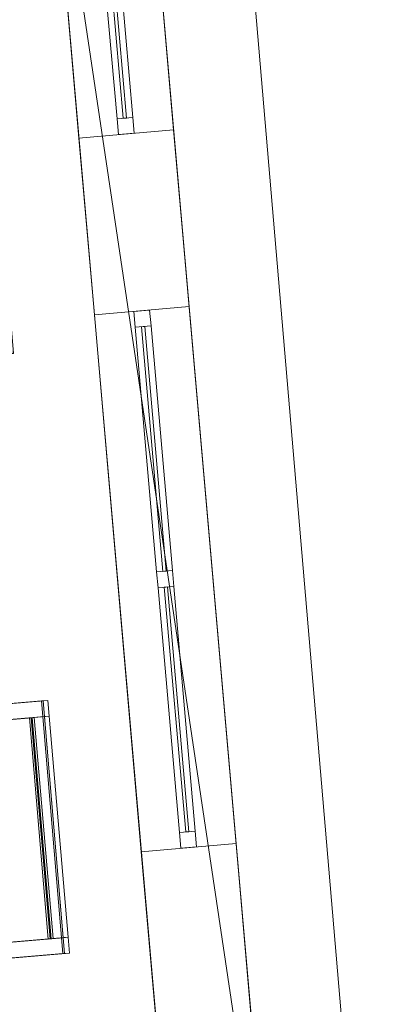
# Model space of a CAD drawing. Header units: millimetres. Extents: x -430348 to -225823, y -86243 to 5084.
# Tile 292 of 656: x -418053 to -416937, y -25603 to -22497. Entities that reach past the tile are written whole.
import ezdxf

# ---------------------------------------------------------------- set-up
doc = ezdxf.new("R2010")
doc.units = ezdxf.units.MM
for name, color, linetype, lineweight in [('A-GENM', 13, 'Continuous', 9), ('A-GLAZ-CURT', 52, 'Continuous', 9), ('A-GLAZ-CWMG', 51, 'Continuous', 9), ('A-ROOF', 132, 'Continuous', 9), ('A-WALL', 113, 'Continuous', 9)]:
    doc.layers.add(name, color=color, linetype=linetype, lineweight=lineweight)

# ---------------------------------------------------------------- blocks, each defined once
blk = doc.blocks.new('System Panel - Door-497952-_3D_ Copy 1')
at = {"layer": 'A-GLAZ-CURT'}
mesh = blk.add_polyface(dxfattribs=at)
corners = [(-387.5, 5), (-387.5, 5, 2000.6), (387.5, 5, 2000.6), (387.5, 5)]
mesh.append_faces([[corners[k] for k in face] for face in [(2, 3, 0, 1)]])
mesh = blk.add_polyface(dxfattribs=at)
corners = [(387.5, -5), (-387.5, -5), (-387.5, 5), (387.5, 5)]
mesh.append_faces([[corners[k] for k in face] for face in [(3, 0, 1, 2)]])
mesh = blk.add_polyface(dxfattribs=at)
corners = [(-387.5, -5, 2000.6), (387.5, -5, 2000.6), (387.5, 5, 2000.6), (-387.5, 5, 2000.6)]
mesh.append_faces([[corners[k] for k in face] for face in [(3, 0, 1, 2)]])
mesh = blk.add_polyface(dxfattribs=at)
corners = [(-387.5, -5), (-387.5, -5, 2000.6), (-387.5, 5, 2000.6), (-387.5, 5)]
mesh.append_faces([[corners[k] for k in face] for face in [(0, 1, 2, 3)]])
mesh = blk.add_polyface(dxfattribs=at)
corners = [(387.5, -5, 2000.6), (387.5, -5), (387.5, 5), (387.5, 5, 2000.6)]
mesh.append_faces([[corners[k] for k in face] for face in [(0, 1, 2, 3)]])
mesh = blk.add_polyface(dxfattribs=at)
corners = [(-387.5, -5), (387.5, -5), (387.5, -5, 2000.6), (-387.5, -5, 2000.6)]
mesh.append_faces([[corners[k] for k in face] for face in [(2, 3, 0, 1)]])
blk = doc.blocks.new('System Panel - Glazed-475176-_3D_ Copy 1')
at = {"layer": 'A-GLAZ-CURT', "transparency": 33554471}
mesh = blk.add_polyface(dxfattribs=at)
corners = [(-200, 5), (-200, 5, 800), (200, 5, 800), (200, 5)]
mesh.append_faces([[corners[k] for k in face] for face in [(2, 3, 0, 1)]])
mesh = blk.add_polyface(dxfattribs=at)
corners = [(200, -5), (-200, -5), (-200, 5), (200, 5)]
mesh.append_faces([[corners[k] for k in face] for face in [(3, 0, 1, 2)]])
mesh = blk.add_polyface(dxfattribs=at)
corners = [(-200, -5, 800), (200, -5, 800), (200, 5, 800), (-200, 5, 800)]
mesh.append_faces([[corners[k] for k in face] for face in [(3, 0, 1, 2)]])
mesh = blk.add_polyface(dxfattribs=at)
corners = [(-200, -5), (-200, -5, 800), (-200, 5, 800), (-200, 5)]
mesh.append_faces([[corners[k] for k in face] for face in [(0, 1, 2, 3)]])
mesh = blk.add_polyface(dxfattribs=at)
corners = [(200, -5, 800), (200, -5), (200, 5), (200, 5, 800)]
mesh.append_faces([[corners[k] for k in face] for face in [(0, 1, 2, 3)]])
mesh = blk.add_polyface(dxfattribs=at)
corners = [(-200, -5), (200, -5), (200, -5, 800), (-200, -5, 800)]
mesh.append_faces([[corners[k] for k in face] for face in [(3, 0, 1, 2)]])
blk = doc.blocks.new('Rectangular Mullion - 50mm x 50mm-281748-_3D_ Copy 1')
at = {"layer": 'A-GLAZ-CWMG'}
mesh = blk.add_polyface(dxfattribs=at)
corners = [(0, 25), (-50, 25), (-50, -25), (0, -25)]
mesh.append_faces([[corners[k] for k in face] for face in [(2, 3, 0, 1)]])
mesh = blk.add_polyface(dxfattribs=at)
corners = [(0, 25, -900), (0, -25, -900), (-50, -25, -900), (-50, 25, -900)]
mesh.append_faces([[corners[k] for k in face] for face in [(0, 1, 2, 3)]])
mesh = blk.add_polyface(dxfattribs=at)
corners = [(-50, 25), (0, 25), (0, 25, -900), (-50, 25, -900)]
mesh.append_faces([[corners[k] for k in face] for face in [(0, 1, 2, 3)]])
mesh = blk.add_polyface(dxfattribs=at)
corners = [(-50, -25), (-50, 25), (-50, 25, -900), (-50, -25, -900)]
mesh.append_faces([[corners[k] for k in face] for face in [(0, 1, 2, 3)]])
mesh = blk.add_polyface(dxfattribs=at)
corners = [(0, 25), (0, -25), (0, -25, -900), (0, 25, -900)]
mesh.append_faces([[corners[k] for k in face] for face in [(0, 1, 2, 3)]])
mesh = blk.add_polyface(dxfattribs=at)
corners = [(0, -25), (-50, -25), (-50, -25, -900), (0, -25, -900)]
mesh.append_faces([[corners[k] for k in face] for face in [(0, 1, 2, 3)]])
blk = doc.blocks.new('Rectangular Mullion - 50mm x 50mm-267480-_3D_ Copy 1')
at = {"layer": 'A-GLAZ-CWMG'}
mesh = blk.add_polyface(dxfattribs=at)
corners = [(0, 25), (-50, 25), (-50, -25), (0, -25)]
mesh.append_faces([[corners[k] for k in face] for face in [(2, 3, 0, 1)]])
mesh = blk.add_polyface(dxfattribs=at)
corners = [(0, 25, -400), (0, -25, -400), (-50, -25, -400), (-50, 25, -400)]
mesh.append_faces([[corners[k] for k in face] for face in [(0, 1, 2, 3)]])
mesh = blk.add_polyface(dxfattribs=at)
corners = [(-50, 25), (0, 25), (0, 25, -400), (-50, 25, -400)]
mesh.append_faces([[corners[k] for k in face] for face in [(3, 0, 1, 2)]])
mesh = blk.add_polyface(dxfattribs=at)
corners = [(-50, -25), (-50, 25), (-50, 25, -400), (-50, -25, -400)]
mesh.append_faces([[corners[k] for k in face] for face in [(3, 0, 1, 2)]])
mesh = blk.add_polyface(dxfattribs=at)
corners = [(0, 25), (0, -25), (0, -25, -400), (0, 25, -400)]
mesh.append_faces([[corners[k] for k in face] for face in [(3, 0, 1, 2)]])
mesh = blk.add_polyface(dxfattribs=at)
corners = [(0, -25), (-50, -25), (-50, -25, -400), (0, -25, -400)]
mesh.append_faces([[corners[k] for k in face] for face in [(3, 0, 1, 2)]])
blk = doc.blocks.new('Rectangular Mullion - 50mm x 50mm-267481-_3D_ Copy 1')
at = {"layer": 'A-GLAZ-CWMG'}
mesh = blk.add_polyface(dxfattribs=at)
corners = [(0, 25), (-50, 25), (-50, -25), (0, -25)]
mesh.append_faces([[corners[k] for k in face] for face in [(2, 3, 0, 1)]])
mesh = blk.add_polyface(dxfattribs=at)
corners = [(0, 25, -400), (0, -25, -400), (-50, -25, -400), (-50, 25, -400)]
mesh.append_faces([[corners[k] for k in face] for face in [(0, 1, 2, 3)]])
mesh = blk.add_polyface(dxfattribs=at)
corners = [(-50, 25), (0, 25), (0, 25, -400), (-50, 25, -400)]
mesh.append_faces([[corners[k] for k in face] for face in [(3, 0, 1, 2)]])
mesh = blk.add_polyface(dxfattribs=at)
corners = [(-50, -25), (-50, 25), (-50, 25, -400), (-50, -25, -400)]
mesh.append_faces([[corners[k] for k in face] for face in [(3, 0, 1, 2)]])
mesh = blk.add_polyface(dxfattribs=at)
corners = [(0, 25), (0, -25), (0, -25, -400), (0, 25, -400)]
mesh.append_faces([[corners[k] for k in face] for face in [(3, 0, 1, 2)]])
mesh = blk.add_polyface(dxfattribs=at)
corners = [(0, -25), (-50, -25), (-50, -25, -400), (0, -25, -400)]
mesh.append_faces([[corners[k] for k in face] for face in [(3, 0, 1, 2)]])
blk = doc.blocks.new('Rectangular Mullion - 50mm x 50mm-497953-_3D_ Copy 1')
at = {"layer": 'A-GLAZ-CWMG'}
mesh = blk.add_polyface(dxfattribs=at)
corners = [(0, 25), (-50, 25), (-50, -25), (0, -25)]
mesh.append_faces([[corners[k] for k in face] for face in [(2, 3, 0, 1)]])
mesh = blk.add_polyface(dxfattribs=at)
corners = [(0, 25, -2100.6), (0, -25, -2100.6), (-50, -25, -2100.6), (-50, 25, -2100.6)]
mesh.append_faces([[corners[k] for k in face] for face in [(0, 1, 2, 3)]])
mesh = blk.add_polyface(dxfattribs=at)
corners = [(-50, 25), (0, 25), (0, 25, -2100.6), (-50, 25, -2100.6)]
mesh.append_faces([[corners[k] for k in face] for face in [(0, 1, 2, 3)]])
mesh = blk.add_polyface(dxfattribs=at)
corners = [(-50, -25), (-50, 25), (-50, 25, -2100.6), (-50, -25, -2100.6)]
mesh.append_faces([[corners[k] for k in face] for face in [(0, 1, 2, 3)]])
mesh = blk.add_polyface(dxfattribs=at)
corners = [(0, 25), (0, -25), (0, -25, -2100.6), (0, 25, -2100.6)]
mesh.append_faces([[corners[k] for k in face] for face in [(0, 1, 2, 3)]])
mesh = blk.add_polyface(dxfattribs=at)
corners = [(0, -25), (-50, -25), (-50, -25, -2100.6), (0, -25, -2100.6)]
mesh.append_faces([[corners[k] for k in face] for face in [(0, 1, 2, 3)]])
blk = doc.blocks.new('Rectangular Mullion - 50mm x 50mm-497871-_3D_ Copy 1')
at = {"layer": 'A-GLAZ-CWMG'}
mesh = blk.add_polyface(dxfattribs=at)
corners = [(0, 25), (-50, 25), (-50, -25), (0, -25)]
mesh.append_faces([[corners[k] for k in face] for face in [(2, 3, 0, 1)]])
mesh = blk.add_polyface(dxfattribs=at)
corners = [(0, 25, -775), (0, -25, -775), (-50, -25, -775), (-50, 25, -775)]
mesh.append_faces([[corners[k] for k in face] for face in [(0, 1, 2, 3)]])
mesh = blk.add_polyface(dxfattribs=at)
corners = [(-50, 25), (0, 25), (0, 25, -775), (-50, 25, -775)]
mesh.append_faces([[corners[k] for k in face] for face in [(0, 1, 2, 3)]])
mesh = blk.add_polyface(dxfattribs=at)
corners = [(-50, -25), (-50, 25), (-50, 25, -775), (-50, -25, -775)]
mesh.append_faces([[corners[k] for k in face] for face in [(0, 1, 2, 3)]])
mesh = blk.add_polyface(dxfattribs=at)
corners = [(0, 25), (0, -25), (0, -25, -775), (0, 25, -775)]
mesh.append_faces([[corners[k] for k in face] for face in [(0, 1, 2, 3)]])
mesh = blk.add_polyface(dxfattribs=at)
corners = [(0, -25), (-50, -25), (-50, -25, -775), (0, -25, -775)]
mesh.append_faces([[corners[k] for k in face] for face in [(0, 1, 2, 3)]])
blk = doc.blocks.new('Rectangular Mullion - 50mm x 50mm-497954-_3D_ Copy 1')
at = {"layer": 'A-GLAZ-CWMG'}
mesh = blk.add_polyface(dxfattribs=at)
corners = [(0, 25), (-50, 25), (-50, -25), (0, -25)]
mesh.append_faces([[corners[k] for k in face] for face in [(2, 3, 0, 1)]])
mesh = blk.add_polyface(dxfattribs=at)
corners = [(0, 25, -2100.6), (0, -25, -2100.6), (-50, -25, -2100.6), (-50, 25, -2100.6)]
mesh.append_faces([[corners[k] for k in face] for face in [(0, 1, 2, 3)]])
mesh = blk.add_polyface(dxfattribs=at)
corners = [(-50, 25), (0, 25), (0, 25, -2100.6), (-50, 25, -2100.6)]
mesh.append_faces([[corners[k] for k in face] for face in [(0, 1, 2, 3)]])
mesh = blk.add_polyface(dxfattribs=at)
corners = [(-50, -25), (-50, 25), (-50, 25, -2100.6), (-50, -25, -2100.6)]
mesh.append_faces([[corners[k] for k in face] for face in [(0, 1, 2, 3)]])
mesh = blk.add_polyface(dxfattribs=at)
corners = [(0, 25), (0, -25), (0, -25, -2100.6), (0, 25, -2100.6)]
mesh.append_faces([[corners[k] for k in face] for face in [(0, 1, 2, 3)]])
mesh = blk.add_polyface(dxfattribs=at)
corners = [(0, -25), (-50, -25), (-50, -25, -2100.6), (0, -25, -2100.6)]
mesh.append_faces([[corners[k] for k in face] for face in [(0, 1, 2, 3)]])
blk = doc.blocks.new('Rectangular Mullion - 50mm x 50mm-430145-_3D_ Copy 1')
at = {"layer": 'A-GLAZ-CWMG'}
mesh = blk.add_polyface(dxfattribs=at)
corners = [(0, 25), (-50, 25), (-50, -25), (0, -25)]
mesh.append_faces([[corners[k] for k in face] for face in [(2, 3, 0, 1)]])
mesh = blk.add_polyface(dxfattribs=at)
corners = [(0, 25, -775), (0, -25, -775), (-50, -25, -775), (-50, 25, -775)]
mesh.append_faces([[corners[k] for k in face] for face in [(0, 1, 2, 3)]])
mesh = blk.add_polyface(dxfattribs=at)
corners = [(-50, 25), (0, 25), (0, 25, -775), (-50, 25, -775)]
mesh.append_faces([[corners[k] for k in face] for face in [(0, 1, 2, 3)]])
mesh = blk.add_polyface(dxfattribs=at)
corners = [(-50, -25), (-50, 25), (-50, 25, -775), (-50, -25, -775)]
mesh.append_faces([[corners[k] for k in face] for face in [(0, 1, 2, 3)]])
mesh = blk.add_polyface(dxfattribs=at)
corners = [(0, 25), (0, -25), (0, -25, -775), (0, 25, -775)]
mesh.append_faces([[corners[k] for k in face] for face in [(0, 1, 2, 3)]])
mesh = blk.add_polyface(dxfattribs=at)
corners = [(0, -25), (-50, -25), (-50, -25, -775), (0, -25, -775)]
mesh.append_faces([[corners[k] for k in face] for face in [(0, 1, 2, 3)]])
blk = doc.blocks.new('Rectangular Mullion - 50mm x 50mm-497951-_3D_ Copy 1')
at = {"layer": 'A-GLAZ-CWMG'}
mesh = blk.add_polyface(dxfattribs=at)
corners = [(25, 25), (-25, 25), (-25, -25), (25, -25)]
mesh.append_faces([[corners[k] for k in face] for face in [(2, 3, 0, 1)]])
mesh = blk.add_polyface(dxfattribs=at)
corners = [(25, 25, -2100.6), (25, -25, -2100.6), (-25, -25, -2100.6), (-25, 25, -2100.6)]
mesh.append_faces([[corners[k] for k in face] for face in [(0, 1, 2, 3)]])
mesh = blk.add_polyface(dxfattribs=at)
corners = [(-25, 25), (25, 25), (25, 25, -2100.6), (-25, 25, -2100.6)]
mesh.append_faces([[corners[k] for k in face] for face in [(0, 1, 2, 3)]])
mesh = blk.add_polyface(dxfattribs=at)
corners = [(-25, -25), (-25, 25), (-25, 25, -2100.6), (-25, -25, -2100.6)]
mesh.append_faces([[corners[k] for k in face] for face in [(0, 1, 2, 3)]])
mesh = blk.add_polyface(dxfattribs=at)
corners = [(25, 25), (25, -25), (25, -25, -2100.6), (25, 25, -2100.6)]
mesh.append_faces([[corners[k] for k in face] for face in [(0, 1, 2, 3)]])
mesh = blk.add_polyface(dxfattribs=at)
corners = [(25, -25), (-25, -25), (-25, -25, -2100.6), (25, -25, -2100.6)]
mesh.append_faces([[corners[k] for k in face] for face in [(0, 1, 2, 3)]])
blk = doc.blocks.new('Generic Models 17 - Generic Models 2-500050-_3D_ Copy 1')
at = {"layer": 'A-GENM'}
mesh = blk.add_polyface(dxfattribs=at)
corners = [(-419656.8, -22881.6, 61754.2), (-418140.6, -22752.2, 61259.8), (-418145.7, -22752.7, 61244.1), (-419661.9, -22882.1, 61738.5)]
mesh.append_faces([[corners[k] for k in face] for face in [(0, 1, 2, 3)]])
mesh = blk.add_polyface(dxfattribs=at)
corners = [(-419500.8, -24775.2, 61738.7), (-417984.7, -24645.8, 61244.3), (-417916.6, -25442.9, 61244.3), (-419432.8, -25572.3, 61738.7), (-419661.9, -22882.1, 61738.5), (-418145.7, -22752.7, 61244.1), (-418077.7, -23549.8, 61244.1), (-419593.9, -23679.2, 61738.5)]
mesh.append_faces([[corners[k] for k in face] for face in [(1, 2, 3, 0), (5, 6, 7, 4)]])
mesh = blk.add_polyface(dxfattribs=at)
corners = [(-419495.8, -24774.8, 61754.4), (-419427.7, -25571.9, 61754.4), (-417911.5, -25442.5, 61260), (-417979.6, -24645.4, 61260), (-419656.8, -22881.6, 61754.2), (-419588.8, -23678.7, 61754.2), (-418072.6, -23549.3, 61259.8), (-418140.6, -22752.2, 61259.8)]
mesh.append_faces([[corners[k] for k in face] for face in [(3, 0, 1, 2), (7, 4, 5, 6)]])
mesh = blk.add_polyface(dxfattribs=at)
corners = [(-418140.6, -22752.2, 61259.8), (-418072.6, -23549.3, 61259.8), (-418077.7, -23549.8, 61244.1), (-418145.7, -22752.7, 61244.1)]
mesh.append_faces([[corners[k] for k in face] for face in [(0, 1, 2, 3)]])
mesh = blk.add_polyface(dxfattribs=at)
corners = [(-419588.8, -23678.7, 61754.2), (-419656.8, -22881.6, 61754.2), (-419661.9, -22882.1, 61738.5), (-419593.9, -23679.2, 61738.5)]
mesh.append_faces([[corners[k] for k in face] for face in [(0, 1, 2, 3)]])
mesh = blk.add_polyface(dxfattribs=at)
corners = [(-418072.6, -23549.3, 61259.8), (-419588.8, -23678.7, 61754.2), (-419593.9, -23679.2, 61738.5), (-418077.7, -23549.8, 61244.1)]
mesh.append_faces([[corners[k] for k in face] for face in [(3, 0, 1, 2)]])
mesh = blk.add_polyface(dxfattribs=at)
corners = [(-419495.8, -24774.8, 61754.4), (-417979.6, -24645.4, 61260), (-417984.7, -24645.8, 61244.3), (-419500.8, -24775.2, 61738.7)]
mesh.append_faces([[corners[k] for k in face] for face in [(0, 1, 2, 3)]])
mesh = blk.add_polyface(dxfattribs=at)
corners = [(-417979.6, -24645.4, 61260), (-417911.5, -25442.5, 61260), (-417916.6, -25442.9, 61244.3), (-417984.7, -24645.8, 61244.3)]
mesh.append_faces([[corners[k] for k in face] for face in [(3, 0, 1, 2)]])
mesh = blk.add_polyface(dxfattribs=at)
corners = [(-419427.7, -25571.9, 61754.4), (-419495.8, -24774.8, 61754.4), (-419500.8, -24775.2, 61738.7), (-419432.8, -25572.3, 61738.7)]
mesh.append_faces([[corners[k] for k in face] for face in [(0, 1, 2, 3)]])
mesh = blk.add_polyface(dxfattribs=at)
corners = [(-417911.5, -25442.5, 61260), (-419427.7, -25571.9, 61754.4), (-419432.8, -25572.3, 61738.7), (-417916.6, -25442.9, 61244.3)]
mesh.append_faces([[corners[k] for k in face] for face in [(3, 0, 1, 2)]])
blk = doc.blocks.new('System Panel - Glazed-498033-_3D_ Copy 1')
at = {"layer": 'A-GLAZ-CURT', "transparency": 33554471}
mesh = blk.add_polyface(dxfattribs=at)
corners = [(600, 5, 0.6), (600, 5, 1500.6), (1300, 5, 1500.6), (1300, 5, 0.6), (-1300, 5), (-1300, 5, 1500), (-600, 5, 1500), (-600, 5)]
mesh.append_faces([[corners[k] for k in face] for face in [(2, 3, 0, 1), (5, 6, 7, 4)]])
mesh = blk.add_polyface(dxfattribs=at)
corners = [(-600, -5), (-1300, -5), (-1300, 5), (-600, 5)]
mesh.append_faces([[corners[k] for k in face] for face in [(3, 0, 1, 2)]])
mesh = blk.add_polyface(dxfattribs=at)
corners = [(-1300, -5, 1500), (-600, -5, 1500), (-600, 5, 1500), (-1300, 5, 1500)]
mesh.append_faces([[corners[k] for k in face] for face in [(3, 0, 1, 2)]])
mesh = blk.add_polyface(dxfattribs=at)
corners = [(-1300, -5), (-1300, -5, 1500), (-1300, 5, 1500), (-1300, 5)]
mesh.append_faces([[corners[k] for k in face] for face in [(0, 1, 2, 3)]])
mesh = blk.add_polyface(dxfattribs=at)
corners = [(-600, -5, 1500), (-600, -5), (-600, 5), (-600, 5, 1500)]
mesh.append_faces([[corners[k] for k in face] for face in [(3, 0, 1, 2)]])
mesh = blk.add_polyface(dxfattribs=at)
corners = [(1300, -5, 0.6), (600, -5, 0.6), (600, 5, 0.6), (1300, 5, 0.6)]
mesh.append_faces([[corners[k] for k in face] for face in [(3, 0, 1, 2)]])
mesh = blk.add_polyface(dxfattribs=at)
corners = [(600, -5, 1500.6), (1300, -5, 1500.6), (1300, 5, 1500.6), (600, 5, 1500.6)]
mesh.append_faces([[corners[k] for k in face] for face in [(3, 0, 1, 2)]])
mesh = blk.add_polyface(dxfattribs=at)
corners = [(600, -5, 0.6), (600, -5, 1500.6), (600, 5, 1500.6), (600, 5, 0.6)]
mesh.append_faces([[corners[k] for k in face] for face in [(0, 1, 2, 3)]])
mesh = blk.add_polyface(dxfattribs=at)
corners = [(1300, -5, 1500.6), (1300, -5, 0.6), (1300, 5, 0.6), (1300, 5, 1500.6)]
mesh.append_faces([[corners[k] for k in face] for face in [(0, 1, 2, 3)]])
mesh = blk.add_polyface(dxfattribs=at)
corners = [(600, -5, 0.6), (1300, -5, 0.6), (1300, -5, 1500.6), (600, -5, 1500.6), (-1300, -5), (-600, -5), (-600, -5, 1500), (-1300, -5, 1500)]
mesh.append_faces([[corners[k] for k in face] for face in [(2, 3, 0, 1), (6, 7, 4, 5)]])
blk = doc.blocks.new('Rectangular Mullion - 50mm x 50mm-498030-_3D_ Copy 1')
at = {"layer": 'A-GLAZ-CWMG'}
mesh = blk.add_polyface(dxfattribs=at)
corners = [(0, 25), (-50, 25), (-50, -25), (0, -25)]
mesh.append_faces([[corners[k] for k in face] for face in [(2, 3, 0, 1)]])
mesh = blk.add_polyface(dxfattribs=at)
corners = [(0, 25, -1600), (0, -25, -1600), (-50, -25, -1600), (-50, 25, -1600)]
mesh.append_faces([[corners[k] for k in face] for face in [(0, 1, 2, 3)]])
mesh = blk.add_polyface(dxfattribs=at)
corners = [(-50, 25), (0, 25), (0, 25, -1600), (-50, 25, -1600)]
mesh.append_faces([[corners[k] for k in face] for face in [(3, 0, 1, 2)]])
mesh = blk.add_polyface(dxfattribs=at)
corners = [(-50, -25), (-50, 25), (-50, 25, -1600), (-50, -25, -1600)]
mesh.append_faces([[corners[k] for k in face] for face in [(0, 1, 2, 3)]])
mesh = blk.add_polyface(dxfattribs=at)
corners = [(0, 25), (0, -25), (0, -25, -1600), (0, 25, -1600)]
mesh.append_faces([[corners[k] for k in face] for face in [(0, 1, 2, 3)]])
mesh = blk.add_polyface(dxfattribs=at)
corners = [(0, -25), (-50, -25), (-50, -25, -1600), (0, -25, -1600)]
mesh.append_faces([[corners[k] for k in face] for face in [(3, 0, 1, 2)]])
blk = doc.blocks.new('Rectangular Mullion - 50mm x 50mm-498031-_3D_ Copy 1')
at = {"layer": 'A-GLAZ-CWMG'}
mesh = blk.add_polyface(dxfattribs=at)
corners = [(0, 25), (-50, 25), (-50, -25), (0, -25)]
mesh.append_faces([[corners[k] for k in face] for face in [(2, 3, 0, 1)]])
mesh = blk.add_polyface(dxfattribs=at)
corners = [(0, 25, -700), (0, -25, -700), (-50, -25, -700), (-50, 25, -700)]
mesh.append_faces([[corners[k] for k in face] for face in [(0, 1, 2, 3)]])
mesh = blk.add_polyface(dxfattribs=at)
corners = [(-50, 25), (0, 25), (0, 25, -700), (-50, 25, -700)]
mesh.append_faces([[corners[k] for k in face] for face in [(0, 1, 2, 3)]])
mesh = blk.add_polyface(dxfattribs=at)
corners = [(-50, -25), (-50, 25), (-50, 25, -700), (-50, -25, -700)]
mesh.append_faces([[corners[k] for k in face] for face in [(0, 1, 2, 3)]])
mesh = blk.add_polyface(dxfattribs=at)
corners = [(0, 25), (0, -25), (0, -25, -700), (0, 25, -700)]
mesh.append_faces([[corners[k] for k in face] for face in [(0, 1, 2, 3)]])
mesh = blk.add_polyface(dxfattribs=at)
corners = [(0, -25), (-50, -25), (-50, -25, -700), (0, -25, -700)]
mesh.append_faces([[corners[k] for k in face] for face in [(0, 1, 2, 3)]])
blk = doc.blocks.new('Rectangular Mullion - 50mm x 50mm-498032-_3D_ Copy 1')
at = {"layer": 'A-GLAZ-CWMG'}
mesh = blk.add_polyface(dxfattribs=at)
corners = [(0, 25), (-50, 25), (-50, -25), (0, -25)]
mesh.append_faces([[corners[k] for k in face] for face in [(2, 3, 0, 1)]])
mesh = blk.add_polyface(dxfattribs=at)
corners = [(0, 25, -1600), (0, -25, -1600), (-50, -25, -1600), (-50, 25, -1600)]
mesh.append_faces([[corners[k] for k in face] for face in [(0, 1, 2, 3)]])
mesh = blk.add_polyface(dxfattribs=at)
corners = [(-50, 25), (0, 25), (0, 25, -1600), (-50, 25, -1600)]
mesh.append_faces([[corners[k] for k in face] for face in [(0, 1, 2, 3)]])
mesh = blk.add_polyface(dxfattribs=at)
corners = [(-50, -25), (-50, 25), (-50, 25, -1600), (-50, -25, -1600)]
mesh.append_faces([[corners[k] for k in face] for face in [(0, 1, 2, 3)]])
mesh = blk.add_polyface(dxfattribs=at)
corners = [(0, 25), (0, -25), (0, -25, -1600), (0, 25, -1600)]
mesh.append_faces([[corners[k] for k in face] for face in [(0, 1, 2, 3)]])
mesh = blk.add_polyface(dxfattribs=at)
corners = [(0, -25), (-50, -25), (-50, -25, -1600), (0, -25, -1600)]
mesh.append_faces([[corners[k] for k in face] for face in [(0, 1, 2, 3)]])

msp = doc.modelspace()

# ---------------------------------------------------------------- block references
at = {"layer": 'A-GENM'}
msp.add_blockref('Generic Models 17 - Generic Models 2-500050-_3D_ Copy 1', (0, 0), dxfattribs=at)
at = {"layer": 'A-GLAZ-CURT', "transparency": 33554471, "rotation": 95.00000000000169}
msp.add_blockref('System Panel - Glazed-475176-_3D_ Copy 1', (-417738.6, -22608, 59948), dxfattribs=at)
at = {"layer": 'A-GLAZ-CURT', "transparency": 33554471, "extrusion": (-0.94761, -0.080891, 0.309017)}
msp.add_blockref('System Panel - Glazed-498033-_3D_ Copy 1', (-11544.6, -71055.8, 417055.1), dxfattribs=at)
at = {"layer": 'A-GLAZ-CURT', "rotation": 95.00000000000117}
for p in [(-417629.9, -23850.7, 58764.5), (-417558, -24672.6, 58764.5)]:
    msp.add_blockref('System Panel - Door-497952-_3D_ Copy 1', p, dxfattribs=at)
at = {"layer": 'A-GLAZ-CWMG', "extrusion": (-0.087156, 0.996195, 0), "rotation": 90}
for name, p in [('Rectangular Mullion - 50mm x 50mm-267480-_3D_ Copy 1', (418119.4, 60798, 14086.4)), ('Rectangular Mullion - 50mm x 50mm-497871-_3D_ Copy 1', (418119.4, 60815.1, 13026.4)), ('Rectangular Mullion - 50mm x 50mm-497871-_3D_ Copy 1', (418119.4, 60815.1, 12201.4))]:
    msp.add_blockref(name, p, dxfattribs=at)
at = {"layer": 'A-GLAZ-CWMG', "extrusion": (0.087156, -0.996195, 0), "rotation": 270}
for name, p in [('Rectangular Mullion - 50mm x 50mm-267481-_3D_ Copy 1', (-418119.4, 59898, -13686.4)), ('Rectangular Mullion - 50mm x 50mm-430145-_3D_ Copy 1', (-418119.4, 58714.5, -12251.4)), ('Rectangular Mullion - 50mm x 50mm-430145-_3D_ Copy 1', (-418119.4, 58714.5, -11426.4))]:
    msp.add_blockref(name, p, dxfattribs=at)
at = {"layer": 'A-GLAZ-CWMG'}
for name, p, rotation in [('Rectangular Mullion - 50mm x 50mm-281748-_3D_ Copy 1', (-417716.8, -22857, 60798), 275.0000000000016), ('Rectangular Mullion - 50mm x 50mm-497953-_3D_ Copy 1', (-417519.8, -25108.4, 60815.1), 275.0000000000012)]:
    msp.add_blockref(name, p, dxfattribs=dict(at, rotation=rotation))
at = {"layer": 'A-GLAZ-CWMG', "extrusion": (0, 0, -1), "rotation": 84.99999999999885}
for name, p in [('Rectangular Mullion - 50mm x 50mm-497954-_3D_ Copy 1', (417668, -23414.9, -58714.5)), ('Rectangular Mullion - 50mm x 50mm-497951-_3D_ Copy 1', (417593.9, -24261.7, -58714.5))]:
    msp.add_blockref(name, p, dxfattribs=at)
at = {"layer": 'A-GLAZ-CWMG', "extrusion": (0.94761, 0.080891, -0.309017)}
msp.add_blockref('Rectangular Mullion - 50mm x 50mm-498032-_3D_ Copy 1', (10994.6, -71055.8, -417005.7), dxfattribs=at)
at = {"layer": 'A-GLAZ-CWMG', "extrusion": (0.085054, -0.996376, 0), "rotation": 341.9999999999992}
msp.add_blockref('Rectangular Mullion - 50mm x 50mm-498031-_3D_ Copy 1', (-418553.4, 61283.7, -10244.6), dxfattribs=at)
at = {"layer": 'A-GLAZ-CWMG', "extrusion": (-0.94761, -0.080891, 0.309017)}
msp.add_blockref('Rectangular Mullion - 50mm x 50mm-498030-_3D_ Copy 1', (-10194.6, -71055.8, 418605.7), dxfattribs=at)

# ---------------------------------------------------------------- meshes
at = {"layer": 'A-ROOF'}
mesh = msp.add_polyface(dxfattribs=at)
corners = [(-419952.9, -27074.8, 61843.5), (-420436, -21553.5, 61847.3), (-417406.8, -21314.6, 60860), (-416937.1, -26817.3, 60860)]
mesh.append_faces([[corners[k] for k in face] for face in [(2, 3, 0, 1)]])
mesh = msp.add_polyface(dxfattribs=at)
corners = [(-420436, -21553.5, 61952.4), (-419952.9, -27074.8, 61948.6), (-416937.1, -26817.3, 60965.1), (-417406.8, -21314.6, 60965.1)]
mesh.append_faces([[corners[k] for k in face] for face in [(1, 2, 3, 0)]])
mesh = msp.add_polyface(dxfattribs=at)
corners = [(-417406.8, -21314.6, 60860), (-417406.8, -21314.6, 60965.1), (-416937.1, -26817.3, 60965.1), (-416937.1, -26817.3, 60860)]
mesh.append_faces([[corners[k] for k in face] for face in [(1, 2, 3, 0)]])
at = {"layer": 'A-WALL'}
mesh = msp.add_polyface(dxfattribs=at)
corners = [(-417699.2, -21337.6, 56190.2), (-417244, -26539.8, 56190.2), (-417542.9, -26566, 56190.2), (-417972.1, -21660.1, 56190.2), (-417998.3, -21361.2, 56190.2)]
mesh.append_faces([[corners[k] for k in face] for face in [(3, 0, 1, 2)]], dxfattribs={"vtx0": -1})
mesh.append_faces([[corners[k] for k in face] for face in [(3, 4, 0)]], dxfattribs={"vtx2": -1})
mesh = msp.add_polyface(dxfattribs=at)
corners = [(-417244, -26539.8, 60951.7), (-417699.2, -21337.6, 60955.3), (-417998.3, -21361.2, 61052.8), (-417972.1, -21660.1, 61052.6), (-417542.9, -26566, 61049.2)]
mesh.append_faces([[corners[k] for k in face] for face in [(4, 0, 3)]], dxfattribs={"vtx1": -1})
mesh.append_faces([[corners[k] for k in face] for face in [(1, 2, 3, 0)]], dxfattribs={"vtx2": -1})
mesh = msp.add_polyface(dxfattribs=at)
corners = [(-417244, -26539.8, 56190.2), (-417699.2, -21337.6, 56190.2), (-417699.2, -21337.6, 60955.3), (-417244, -26539.8, 60951.7), (-417370.4, -25095.3, 58714.5), (-417370.4, -25095.3, 60815.1), (-417518.6, -23401.8, 60815.1), (-417518.6, -23401.8, 58714.5), (-417279.8, -26131.4, 59898), (-417279.8, -26131.4, 60798), (-417323.3, -25633.3, 60798), (-417323.3, -25633.3, 59898), (-417567.4, -22843.9, 59898), (-417567.4, -22843.9, 60798), (-417611, -22345.8, 60798), (-417611, -22345.8, 59898)]
mesh.append_faces([[corners[k] for k in face] for face in [(12, 7, 15)]], dxfattribs={"vtx0": -1, "vtx1": -1})
mesh.append_faces([[corners[k] for k in face] for face in [(8, 0, 4, 11)]], dxfattribs={"vtx0": -1, "vtx1": -1, "vtx2": -1})
mesh.append_faces([[corners[k] for k in face] for face in [(2, 6, 13, 14)]], dxfattribs={"vtx0": -1, "vtx1": -1, "vtx3": -1})
mesh.append_faces([[corners[k] for k in face] for face in [(11, 4, 5, 10), (3, 5, 6, 2), (2, 14, 15)]], dxfattribs={"vtx0": -1, "vtx2": -1})
mesh.append_faces([[corners[k] for k in face] for face in [(3, 9, 10, 5)]], dxfattribs={"vtx0": -1, "vtx2": -1, "vtx3": -1})
mesh.append_faces([[corners[k] for k in face] for face in [(1, 2, 15, 7)]], dxfattribs={"vtx1": -1, "vtx2": -1, "vtx3": -1})
mesh.append_faces([[corners[k] for k in face] for face in [(3, 0, 8, 9), (7, 4, 0, 1), (6, 7, 12, 13)]], dxfattribs={"vtx1": -1, "vtx3": -1})
mesh = msp.add_polyface(dxfattribs=at)
corners = [(-417998.3, -21361.2, 56190.2), (-417972.1, -21660.1, 56190.2), (-417542.9, -26566, 56190.2), (-417542.9, -26566, 61049.2), (-417972.1, -21660.1, 61052.6), (-417998.3, -21361.2, 61052.8), (-417669.3, -25121.5, 60815.1), (-417669.3, -25121.5, 58714.5), (-417817.4, -23428, 58714.5), (-417817.4, -23428, 60815.1), (-417578.6, -26157.5, 60798), (-417578.6, -26157.5, 59898), (-417622.2, -25659.4, 59898), (-417622.2, -25659.4, 60798), (-417866.2, -22870.1, 60798), (-417866.2, -22870.1, 59898), (-417909.8, -22372, 59898), (-417909.8, -22372, 60798)]
mesh.append_faces([[corners[k] for k in face] for face in [(14, 9, 4, 17)]], dxfattribs={"vtx0": -1, "vtx1": -1, "vtx2": -1})
mesh.append_faces([[corners[k] for k in face] for face in [(7, 2, 11, 12), (3, 6, 13, 10)]], dxfattribs={"vtx0": -1, "vtx1": -1, "vtx3": -1})
mesh.append_faces([[corners[k] for k in face] for face in [(15, 8, 9, 14), (2, 7, 8, 1), (3, 10, 11, 2)]], dxfattribs={"vtx0": -1, "vtx2": -1})
mesh.append_faces([[corners[k] for k in face] for face in [(8, 15, 16, 1)]], dxfattribs={"vtx0": -1, "vtx2": -1, "vtx3": -1})
mesh.append_faces([[corners[k] for k in face] for face in [(0, 1, 16, 5)]], dxfattribs={"vtx1": -1, "vtx2": -1})
mesh.append_faces([[corners[k] for k in face] for face in [(4, 5, 16, 17), (3, 4, 9, 6), (6, 7, 12, 13)]], dxfattribs={"vtx1": -1, "vtx3": -1})
mesh = msp.add_polyface(dxfattribs=at)
corners = [(-417567.4, -22843.9, 60798), (-417866.2, -22870.1, 60798), (-417909.8, -22372, 60798), (-417611, -22345.8, 60798)]
mesh.append_faces([[corners[k] for k in face] for face in [(0, 1, 2, 3)]])
mesh = msp.add_polyface(dxfattribs=at)
corners = [(-417866.2, -22870.1, 59898), (-417567.4, -22843.9, 59898), (-417611, -22345.8, 59898), (-417909.8, -22372, 59898)]
mesh.append_faces([[corners[k] for k in face] for face in [(2, 3, 0, 1)]])
mesh = msp.add_polyface(dxfattribs=at)
corners = [(-417567.4, -22843.9, 59898), (-417866.2, -22870.1, 59898), (-417866.2, -22870.1, 60798), (-417567.4, -22843.9, 60798)]
mesh.append_faces([[corners[k] for k in face] for face in [(0, 1, 2, 3)]])
mesh = msp.add_polyface(dxfattribs=at)
corners = [(-417518.6, -23401.8, 60815.1), (-417817.4, -23428, 60815.1), (-417817.4, -23428, 58714.5), (-417518.6, -23401.8, 58714.5)]
mesh.append_faces([[corners[k] for k in face] for face in [(0, 1, 2, 3)]])
mesh = msp.add_polyface(dxfattribs=at)
corners = [(-417669.3, -25121.5, 58714.5), (-417370.4, -25095.3, 58714.5), (-417518.6, -23401.8, 58714.5), (-417817.4, -23428, 58714.5)]
mesh.append_faces([[corners[k] for k in face] for face in [(2, 3, 0, 1)]])
mesh = msp.add_polyface(dxfattribs=at)
corners = [(-417817.4, -23428, 60815.1), (-417518.6, -23401.8, 60815.1), (-417370.4, -25095.3, 60815.1), (-417669.3, -25121.5, 60815.1)]
mesh.append_faces([[corners[k] for k in face] for face in [(2, 3, 0, 1)]])
mesh = msp.add_polyface(dxfattribs=at)
corners = [(-417370.4, -25095.3, 58714.5), (-417669.3, -25121.5, 58714.5), (-417669.3, -25121.5, 60815.1), (-417370.4, -25095.3, 60815.1)]
mesh.append_faces([[corners[k] for k in face] for face in [(0, 1, 2, 3)]])

doc.saveas('drawing.dxf')
